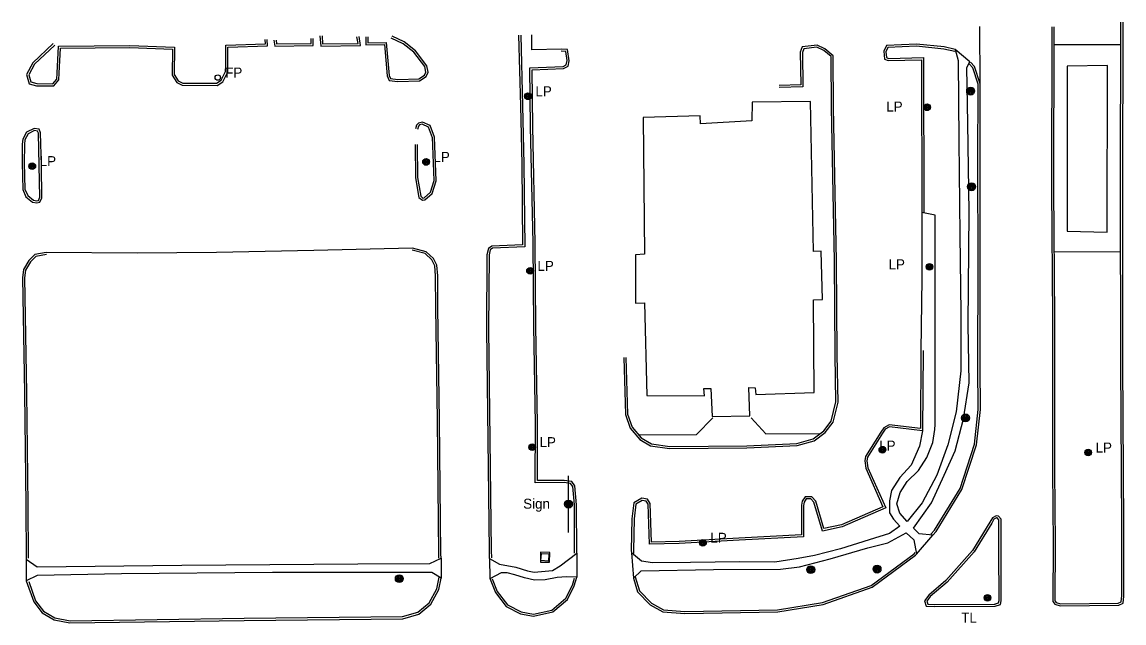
# Model space of a CAD drawing. Extents: x 2402803 to 2427059, y 6985292 to 6997652.
# Drawn here: x 2426011 to 2426540, y 6991861 to 6992150 of the extents above; entities that cross this region are included whole.
import ezdxf

# ---------------------------------------------------------------- set-up
doc = ezdxf.new("R2010")
doc.units = 0
for name, color, linetype in [('p_dtm sidewalk', 7, 'Continuous'), ('p_road - paved curb', 7, 'Continuous'), ('p_structure building', 7, 'Continuous'), ('p_structure sign', 7, 'Continuous'), ('p_structure slab', 7, 'Continuous'), ('p_utility manhole', 7, 'Continuous')]:
    doc.layers.add(name, color=color, linetype=linetype)

msp = doc.modelspace()

# ---------------------------------------------------------------- linework, layer by layer
at = {"layer": 'p_dtm sidewalk'}
for points in [[(2426459.22, 6992136.41), (2426460.71, 6992131.13), (2426460.99, 6992092.47), (2426461.43, 6992047.42), (2426461.91, 6992009.72), (2426461.94, 6991982.12), (2426459.66, 6991962.39), (2426455.7, 6991946.52), (2426450.35, 6991931.95), (2426443.39, 6991918.73), (2426436.15, 6991909.65), (2426432.62, 6991913.74), (2426431.24, 6991918.14), (2426432.82, 6991923.65), (2426436.19, 6991928.88), (2426441.67, 6991934.13), (2426445.61, 6991940.46), (2426448.53, 6991947.67), (2426449.48, 6991953.85), (2426449.52, 6991956.3), (2426449.55, 6992007.91), (2426449.57, 6992056.91), (2426443.22, 6992058.07)], [(2426506.6, 6992138.78), (2426538.78, 6992138.81)], [(2426448.47, 6991903.09), (2426441.96, 6991903.76), (2426439.2, 6991906.55), (2426447.89, 6991918.6), (2426453.91, 6991931.96), (2426459.18, 6991943.66), (2426463.27, 6991959.09), (2426465.9, 6991976.28), (2426465.43, 6992004.32), (2426465.9, 6992058.2), (2426465.26, 6992100.98), (2426464.83, 6992127.74), (2426466.25, 6992130.47)], [(2426532.13, 6992048.71), (2426532.4, 6992128.7), (2426513, 6992128.41), (2426512.91, 6992049.12)], [(2426512.91, 6992049.12), (2426532.13, 6992048.71)], [(2426538.69, 6992039.28), (2426506.68, 6992039.07)], [(2426307.27, 6991951.33), (2426335.04, 6991951.54), (2426342.78, 6991959.57)], [(2426361.27, 6991959.52), (2426368.27, 6991951.86), (2426394.39, 6991951.91)], [(2426443.47, 6991953.29), (2426442.04, 6991945.86), (2426438.07, 6991936.74), (2426432.57, 6991930.84), (2426428.58, 6991924.6), (2426427.61, 6991919.56), (2426427.61, 6991913.8), (2426429.55, 6991910.76), (2426432.7, 6991907.39), (2426427.67, 6991903.89), (2426417.9, 6991900.95), (2426404.18, 6991896.5), (2426391.73, 6991893.36), (2426383.77, 6991891.91), (2426372.58, 6991890.24), (2426355.78, 6991890.29), (2426332.15, 6991889.98), (2426313.8, 6991889.82), (2426308.55, 6991890.6), (2426303.73, 6991894.64)], [(2426304.69, 6991882.55), (2426308.37, 6991886.02), (2426343.16, 6991886.61), (2426375.28, 6991886.88), (2426384.45, 6991887.87), (2426399.2, 6991891.75), (2426417.21, 6991897.01), (2426426.82, 6991899.38), (2426435.65, 6991904.2), (2426439.35, 6991900.9), (2426440.69, 6991894.08)], [(2426235.62, 6991891.88), (2426240.42, 6991889.16), (2426248.28, 6991887.78), (2426253.84, 6991885.96), (2426257.07, 6991885.3), (2426265.81, 6991886.21), (2426269.47, 6991888.34), (2426277.49, 6991894.45)], [(2426013.15, 6991891.54), (2426018.37, 6991887.99), (2426087.86, 6991888.69), (2426172.4, 6991889.3), (2426206.95, 6991889.55), (2426212.33, 6991892.06)], [(2426212.41, 6991882.54), (2426207.9, 6991885.17), (2426131.37, 6991885.16), (2426058.9, 6991884.49), (2426018.45, 6991883.75), (2426013.21, 6991881.23)], [(2426277.61, 6991883.01), (2426272.58, 6991883.16), (2426268.15, 6991882.84), (2426262.28, 6991881.69), (2426257.24, 6991881.49), (2426252.41, 6991882.61), (2426247.84, 6991884.13), (2426244.14, 6991885.09), (2426241.14, 6991885.07), (2426235.84, 6991882.14)]]:
    msp.add_lwpolyline(points, dxfattribs=at)
at = {"layer": 'p_road - paved curb'}
for points in [[(2426471.14, 6992120.29), (2426471.08, 6992147.4)], [(2426505.62, 6992147.3), (2426505.45, 6992069.25), (2426505.92, 6992007.48), (2426505.93, 6991934.22), (2426506.28, 6991899.02), (2426506.12, 6991871.36), (2426507.01, 6991869.94), (2426509.55, 6991869.13), (2426537.76, 6991869.47), (2426539.79, 6991870.54), (2426540.17, 6991873.89), (2426540.25, 6991907.89), (2426539.75, 6991985.55), (2426539.65, 6992070.91), (2426539.8, 6992149.6)], [(2426506.62, 6992147.3), (2426506.45, 6992069.25), (2426506.92, 6992007.48), (2426506.93, 6991934.23), (2426507.28, 6991899.02), (2426507.12, 6991871.64), (2426507.66, 6991870.78), (2426509.7, 6991870.13), (2426537.51, 6991870.47), (2426538.86, 6991871.18), (2426539.17, 6991873.95), (2426539.25, 6991907.89), (2426538.75, 6991985.55), (2426538.65, 6992070.91), (2426538.8, 6992149.6)], [(2426109.03, 6992128.59), (2426109, 6992138.53), (2426128, 6992139.12), (2426127.92, 6992141.24)], [(2426110.03, 6992128.59), (2426110, 6992137.56), (2426129.03, 6992138.15), (2426128.92, 6992141.28)], [(2426132.12, 6992140.84), (2426132.47, 6992138.05), (2426150.88, 6992138.34), (2426150.95, 6992141.64)], [(2426133.11, 6992140.96), (2426133.35, 6992139.06), (2426149.9, 6992139.32), (2426149.95, 6992141.66)], [(2426154.18, 6992142.97), (2426154.55, 6992138.04), (2426173.65, 6992138.31), (2426172.97, 6992142.62)], [(2426155.18, 6992143.04), (2426155.48, 6992139.05), (2426172.48, 6992139.29), (2426171.98, 6992142.46)], [(2426176.15, 6992142.45), (2426176.16, 6992138.64), (2426185.15, 6992138.77), (2426186.41, 6992123.68), (2426187.39, 6992121.47), (2426191.55, 6992120.98), (2426201.92, 6992121.3), (2426205.25, 6992123.37), (2426206.11, 6992125.51), (2426205.46, 6992128.6), (2426200.06, 6992135.78), (2426194.66, 6992140.01), (2426188.88, 6992142.79)], [(2426177.15, 6992142.45), (2426177.16, 6992139.65), (2426186.07, 6992139.78), (2426187.39, 6992123.93), (2426188.07, 6992122.4), (2426191.59, 6992121.98), (2426201.62, 6992122.29), (2426204.44, 6992124.05), (2426205.07, 6992125.6), (2426204.53, 6992128.18), (2426199.34, 6992135.07), (2426194.13, 6992139.16), (2426188.45, 6992141.89)], [(2426249.59, 6992143.32), (2426250.43, 6992109.41), (2426251.13, 6992081.33), (2426251.52, 6992042.63), (2426236.68, 6992041.97), (2426235.08, 6992040.77), (2426234.37, 6992037.83), (2426234.1, 6992002.02), (2426234.73, 6991948.96), (2426235.39, 6991895.68), (2426235.52, 6991891.86)], [(2426250.59, 6992143.34), (2426251.43, 6992109.43), (2426252.13, 6992081.35), (2426252.53, 6992041.67), (2426237.03, 6992040.98), (2426235.97, 6992040.19), (2426235.37, 6992037.71), (2426235.1, 6992002.02), (2426235.73, 6991948.97), (2426236.39, 6991895.7), (2426236.51, 6991892.18)], [(2426270.11, 6992136.61), (2426255.98, 6992136.24), (2426255.93, 6992143.39)], [(2426026.15, 6992139.21), (2426016.35, 6992129.96), (2426013.37, 6992124.44), (2426014.53, 6992119.99), (2426018.11, 6992119.01), (2426026.44, 6992118.94), (2426028.75, 6992121.78), (2426029.01, 6992125.04), (2426029.67, 6992136.97), (2426062.88, 6992137.29), (2426083.35, 6992136.56), (2426083.27, 6992124.1), (2426085.42, 6992120.54), (2426088.11, 6992119.21), (2426104.78, 6992119.18), (2426107.5, 6992120.9), (2426109.89, 6992125.64), (2426110.03, 6992128.59)], [(2426026.84, 6992138.48), (2426017.15, 6992129.34), (2426014.44, 6992124.31), (2426015.35, 6992120.8), (2426018.25, 6992120.01), (2426025.97, 6992119.94), (2426027.78, 6992122.17), (2426028.01, 6992125.11), (2426028.72, 6992137.96), (2426062.89, 6992138.29), (2426084.36, 6992137.52), (2426084.27, 6992124.38), (2426086.13, 6992121.31), (2426088.34, 6992120.21), (2426104.49, 6992120.18), (2426106.73, 6992121.6), (2426108.9, 6992125.9), (2426109.03, 6992128.64)], [(2426277.49, 6991894.45), (2426277.48, 6991895.29), (2426277.42, 6991917.69), (2426276.52, 6991926.79), (2426275.12, 6991928.85), (2426271.53, 6991929.44), (2426258.58, 6991929.35), (2426258.71, 6991956.69), (2426257.82, 6992003.58), (2426257.58, 6992043.53), (2426256.37, 6992099.31), (2426256.05, 6992126.66), (2426271.18, 6992127.33), (2426273.34, 6992128.41), (2426273.93, 6992131.01), (2426273.09, 6992136.47), (2426270.11, 6992136.61)], [(2426300.06, 6991988.5), (2426300.89, 6991961.02), (2426303.18, 6991954.53), (2426307.83, 6991949.16), (2426312.98, 6991946.02), (2426322.1, 6991944.79), (2426359.16, 6991945.12), (2426383.4, 6991946.18), (2426391.43, 6991948.43), (2426396.81, 6991952.48), (2426400.63, 6991957.49), (2426402.98, 6991967.07), (2426402.53, 6991989.82), (2426402.53, 6991989.91), (2426402.26, 6992034.84), (2426401.66, 6992067.4), (2426400.86, 6992108.51), (2426400.61, 6992133.44), (2426396.67, 6992136.74), (2426392.9, 6992138.56), (2426385.79, 6992137.68), (2426384.84, 6992135.09), (2426385.04, 6992119.49), (2426374.65, 6992119.14)], [(2426301.06, 6991988.53), (2426301.88, 6991961.21), (2426304.06, 6991955.04), (2426308.48, 6991949.93), (2426313.32, 6991946.98), (2426322.16, 6991945.79), (2426359.13, 6991946.12), (2426383.24, 6991947.17), (2426390.98, 6991949.34), (2426396.1, 6991953.2), (2426399.71, 6991957.93), (2426401.98, 6991967.18), (2426401.53, 6991989.81), (2426401.53, 6991989.91), (2426401.26, 6992034.83), (2426400.66, 6992067.38), (2426399.86, 6992108.5), (2426399.61, 6992132.97), (2426396.12, 6992135.89), (2426392.73, 6992137.53), (2426386.52, 6992136.76), (2426385.84, 6992134.92), (2426386.05, 6992118.52), (2426374.68, 6992118.14)], [(2426459.22, 6992136.41), (2426453.85, 6992137.62), (2426440.63, 6992139.03), (2426426.19, 6992138.28), (2426424.91, 6992135.53), (2426425.34, 6992131.79), (2426427.06, 6992131.08), (2426443, 6992131.51), (2426443.22, 6992058.07)], [(2426459.1, 6992135.41), (2426453.69, 6992136.63), (2426440.6, 6992138.03), (2426426.84, 6992137.31), (2426425.94, 6992135.36), (2426426.27, 6992132.49), (2426427.25, 6992132.09), (2426444, 6992132.54), (2426444.22, 6992058.07)], [(2426466.25, 6992130.47), (2426459.22, 6992136.41)], [(2426276.49, 6991894.43), (2426276.48, 6991895.28), (2426276.42, 6991917.64), (2426275.55, 6991926.44), (2426274.53, 6991927.93), (2426271.45, 6991928.44), (2426257.58, 6991928.34), (2426257.71, 6991956.68), (2426256.82, 6992003.57), (2426256.58, 6992043.52), (2426255.37, 6992099.29), (2426255.04, 6992127.62), (2426270.92, 6992128.32), (2426272.47, 6992129.09), (2426272.91, 6992131.05), (2426272.23, 6992135.51), (2426270.06, 6992135.61)], [(2426447.59, 6991903.61), (2426449.2, 6991905.47), (2426461.57, 6991925.55), (2426468.44, 6991946.81), (2426470.3, 6991963.5), (2426470.13, 6991984.11), (2426470.25, 6992033.61), (2426470.16, 6992081.62), (2426470.24, 6992119.81), (2426467.66, 6992127.68), (2426465.97, 6992129.45)], [(2426448.47, 6991903.09), (2426450.01, 6991904.88), (2426462.48, 6991925.13), (2426469.42, 6991946.6), (2426471.3, 6991963.45), (2426471.13, 6991984.11), (2426471.25, 6992033.61), (2426471.16, 6992081.62), (2426471.24, 6992119.97), (2426468.54, 6992128.21), (2426466.56, 6992130.29)], [(2426209.17, 6992094.35), (2426207.11, 6992099.9), (2426203.4, 6992101.52), (2426201.51, 6992101.06), (2426200.54, 6992100.09), (2426200.06, 6992098.25)], [(2426208.23, 6992094), (2426206.32, 6992099.15), (2426203.31, 6992100.47), (2426202.02, 6992100.15), (2426201.44, 6992099.57), (2426201.03, 6992098)], [(2426020.45, 6992080.72), (2426020.05, 6992096.41), (2426019.3, 6992098.14), (2426017.01, 6992098.52), (2426013.34, 6992096.63), (2426011.57, 6992093.39), (2426011.27, 6992090.89), (2426011.15, 6992081.9)], [(2426019.45, 6992080.69), (2426019.06, 6992096.19), (2426018.6, 6992097.24), (2426017.17, 6992097.48), (2426014.07, 6992095.88), (2426012.54, 6992093.08), (2426012.27, 6992090.82), (2426012.15, 6992081.89)], [(2426200.01, 6992074.76), (2426201.64, 6992065.35), (2426203.37, 6992064), (2426204.62, 6992064.22), (2426208.07, 6992067.25), (2426210.04, 6992073.37), (2426209.17, 6992094.35)], [(2426201, 6992074.93), (2426202.56, 6992065.9), (2426203.63, 6992065.06), (2426204.17, 6992065.16), (2426207.2, 6992067.82), (2426209.03, 6992073.51), (2426208.17, 6992094.31)], [(2426199.93, 6992090.78), (2426200.01, 6992074.76)], [(2426200.93, 6992090.78), (2426201.01, 6992074.76)], [(2426011.15, 6992081.9), (2426011.58, 6992069.09), (2426013.04, 6992065.66), (2426016.19, 6992063.09), (2426018.21, 6992062.7), (2426019.7, 6992063.05), (2426020.73, 6992065.24), (2426020.45, 6992080.72)], [(2426012.15, 6992081.93), (2426012.57, 6992069.31), (2426013.86, 6992066.28), (2426016.63, 6992064.02), (2426018.19, 6992063.72), (2426019, 6992063.91), (2426019.73, 6992065.45), (2426019.45, 6992080.7)], [(2426443.22, 6992058.07), (2426443.21, 6992026.26), (2426442.76, 6991991.79)], [(2426198.69, 6992040.96), (2426151.29, 6992039.83), (2426104.54, 6992038.87), (2426066.49, 6992038.66), (2426022.71, 6992038.96)], [(2426212.33, 6991892.06), (2426212.3, 6991894.13), (2426211.67, 6991958.31), (2426210.87, 6992012.36), (2426210.74, 6992027.76), (2426210.35, 6992032.75), (2426208.76, 6992035.95), (2426205.22, 6992039.27), (2426198.69, 6992040.96)], [(2426022.71, 6992038.96), (2426017.25, 6992037.89), (2426014.35, 6992035.04), (2426011.86, 6992030.7), (2426011.38, 6992026.79), (2426012.35, 6991971.45), (2426013.01, 6991917.63), (2426013.15, 6991891.54)], [(2426022.9, 6992037.98), (2426017.74, 6992036.97), (2426015.15, 6992034.42), (2426012.83, 6992030.38), (2426012.38, 6992026.74), (2426013.35, 6991971.46), (2426014.01, 6991917.64), (2426014.15, 6991892.05)], [(2426211.33, 6991892.03), (2426211.3, 6991894.12), (2426210.67, 6991958.3), (2426209.87, 6992012.35), (2426209.74, 6992027.72), (2426209.37, 6992032.48), (2426207.94, 6992035.34), (2426204.72, 6992038.37), (2426198.44, 6992039.99)], [(2426442.76, 6991991.79), (2426442.48, 6991954.41), (2426427.45, 6991956.15), (2426424.93, 6991954.77), (2426423.45, 6991952.68), (2426416.11, 6991940.97), (2426415.82, 6991938.79), (2426416.29, 6991935.28), (2426424.52, 6991916.74), (2426404.58, 6991908.1), (2426396.22, 6991906.29), (2426392.3, 6991919.49), (2426390.37, 6991921.51), (2426387.22, 6991921.63), (2426385.67, 6991919.43), (2426385.36, 6991917.53), (2426385.44, 6991903.33), (2426355.37, 6991901.7), (2426326.7, 6991900.13), (2426313.44, 6991899.8), (2426312.78, 6991918.37), (2426311.53, 6991920.37), (2426308.72, 6991920.91), (2426304.88, 6991918.69), (2426304, 6991911.06), (2426303.67, 6991895.7), (2426303.73, 6991894.64)], [(2426443.76, 6991991.78), (2426443.47, 6991953.29), (2426427.65, 6991955.12), (2426425.61, 6991954), (2426424.28, 6991952.13), (2426417.07, 6991940.62), (2426416.83, 6991938.79), (2426417.26, 6991935.55), (2426425.84, 6991916.22), (2426404.89, 6991907.14), (2426395.53, 6991905.12), (2426391.41, 6991918.97), (2426389.93, 6991920.53), (2426387.72, 6991920.61), (2426386.62, 6991919.04), (2426386.36, 6991917.45), (2426386.45, 6991902.38), (2426355.42, 6991900.7), (2426326.74, 6991899.13), (2426312.48, 6991898.78), (2426311.79, 6991918.07), (2426310.91, 6991919.47), (2426308.9, 6991919.86), (2426305.82, 6991918.08), (2426305, 6991910.99), (2426304.67, 6991895.72), (2426304.74, 6991894.4)], [(2426475.88, 6991909.35), (2426467.56, 6991895.78), (2426454.68, 6991881.3), (2426446.54, 6991874.4), (2426444.47, 6991871.67), (2426445.33, 6991868.97), (2426449.37, 6991868.89), (2426478.37, 6991869.07)], [(2426476.73, 6991908.83), (2426468.37, 6991895.18), (2426455.38, 6991880.58), (2426447.27, 6991873.71), (2426445.58, 6991871.48), (2426446.07, 6991869.96), (2426449.38, 6991869.89), (2426478.36, 6991870.07)], [(2426478.37, 6991869.07), (2426480.91, 6991869.78), (2426481.36, 6991871.57), (2426481.23, 6991895.97), (2426481.22, 6991910.87), (2426479.97, 6991912.32), (2426478.96, 6991912.5), (2426477.12, 6991911.54), (2426475.88, 6991909.35)], [(2426478.1, 6991870.03), (2426480.08, 6991870.59), (2426480.36, 6991871.69), (2426480.23, 6991895.97), (2426480.22, 6991910.5), (2426479.44, 6991911.4), (2426479.12, 6991911.46), (2426477.84, 6991910.79), (2426476.75, 6991908.86)], [(2426440.69, 6991894.08), (2426448.47, 6991903.09)], [(2426277.49, 6991894.45), (2426277.61, 6991883.01)], [(2426303.73, 6991894.64), (2426304.69, 6991882.55)], [(2426304.69, 6991882.55), (2426306.74, 6991875.87), (2426312.82, 6991869.72), (2426318.87, 6991866.24), (2426329.37, 6991865.46), (2426374.01, 6991866.25), (2426395.77, 6991869.83), (2426419.31, 6991878.09), (2426440.18, 6991893.5), (2426440.69, 6991894.08)], [(2426305.56, 6991883.11), (2426307.62, 6991876.4), (2426313.44, 6991870.52), (2426319.17, 6991867.22), (2426329.4, 6991866.46), (2426373.92, 6991867.25), (2426395.52, 6991870.8), (2426418.84, 6991878.98), (2426439.5, 6991894.24), (2426439.94, 6991894.75)], [(2426013.15, 6991891.54), (2426013.21, 6991881.23)], [(2426212.33, 6991892.06), (2426212.41, 6991882.54)], [(2426235.62, 6991891.88), (2426235.84, 6991882.14)], [(2426013.21, 6991881.43), (2426013.21, 6991881.23), (2426016.79, 6991871.12), (2426020.74, 6991865.82), (2426026.59, 6991862.47), (2426034.14, 6991860.97), (2426117.8, 6991862.23), (2426193.93, 6991863.02), (2426201.7, 6991865.24), (2426207.48, 6991870.03), (2426211.32, 6991877.06), (2426212.41, 6991882.54)], [(2426014.39, 6991880.89), (2426017.68, 6991871.6), (2426021.42, 6991866.58), (2426026.95, 6991863.42), (2426034.23, 6991861.97), (2426117.79, 6991863.23), (2426193.78, 6991864.02), (2426201.22, 6991866.14), (2426206.69, 6991870.68), (2426210.37, 6991877.41), (2426211.48, 6991882.97), (2426211.48, 6991883.04)], [(2426235.84, 6991882.3), (2426235.85, 6991881.98), (2426238.42, 6991875.54), (2426243.6, 6991868.84), (2426250.48, 6991865.4), (2426256.73, 6991864.25), (2426266.03, 6991866.26), (2426272.98, 6991872.26), (2426276.33, 6991878.77), (2426277.61, 6991883.01)], [(2426236.86, 6991882.15), (2426239.3, 6991876.04), (2426244.25, 6991869.63), (2426250.8, 6991866.36), (2426256.71, 6991865.27), (2426265.57, 6991867.18), (2426272.18, 6991872.89), (2426275.4, 6991879.15), (2426276.4, 6991882.47)]]:
    msp.add_lwpolyline(points, dxfattribs=at)
at = {"layer": 'p_structure building'}
msp.add_lwpolyline([(2426336.71, 6992104.6), (2426309.4, 6992103.82), (2426310.01, 6992038.17), (2426305.74, 6992037.86), (2426305.64, 6992014.59), (2426310.05, 6992014.72), (2426311.1, 6991970.19), (2426338.92, 6991970.1), (2426338.54, 6991973.52), (2426341.81, 6991973.54), (2426342.48, 6991960.21), (2426360.55, 6991960.48), (2426360.15, 6991974.01), (2426363.21, 6991973.84), (2426363.47, 6991970.73), (2426391.55, 6991971.63), (2426391.21, 6992016.13), (2426395.51, 6992016.32), (2426394.87, 6992039.53), (2426391.25, 6992039.35), (2426389.66, 6992111.49), (2426361.68, 6992111.13), (2426361.54, 6992102.15), (2426336.94, 6992100.72)], close=True, dxfattribs=at)
at = {"layer": 'p_structure sign'}
msp.add_line((2426273.57, 6991904.5), (2426273.49, 6991931.68), dxfattribs=at)
for radius in [1.9, 1.44, 0.973, 0.539, 0.192]:
    msp.add_circle((2426273.53, 6991918.09), radius, dxfattribs=at)
at = {"layer": 'p_structure slab'}
msp.add_lwpolyline([(2426260.12, 6991894.92), (2426260.07, 6991890.21), (2426264.45, 6991890.16), (2426264.5, 6991894.87)], close=True, dxfattribs=at)
at = {"layer": 'p_utility manhole'}
msp.add_lwpolyline([(2426263.86, 6991890.66), (2426260.28, 6991890.92), (2426260.53, 6991894.37), (2426264.11, 6991894.11)], close=True, dxfattribs=at)
for centre, radius in [((2426105.16, 6992122.94), 1.3), ((2426254.09, 6992113.94), 1.6), ((2426254.09, 6992113.94), 1.3), ((2426254.09, 6992113.94), 1), ((2426466.63, 6992116.43), 1.9), ((2426466.63, 6992116.43), 1.44), ((2426466.63, 6992116.43), 0.973), ((2426466.63, 6992116.43), 0.539), ((2426466.63, 6992116.43), 0.192), ((2426254.09, 6992113.94), 0.539), ((2426254.09, 6992113.94), 0.192), ((2426445.69, 6992108.66), 1.6), ((2426445.69, 6992108.66), 1.3), ((2426445.69, 6992108.66), 1), ((2426445.69, 6992108.66), 0.539), ((2426445.69, 6992108.66), 0.192), ((2426205.13, 6992082.4), 1.6), ((2426205.13, 6992082.4), 1.3), ((2426205.13, 6992082.4), 1), ((2426016.07, 6992080.4), 1.6), ((2426016.07, 6992080.4), 1.3), ((2426016.07, 6992080.4), 1), ((2426016.07, 6992080.4), 0.539), ((2426016.07, 6992080.4), 0.192), ((2426205.13, 6992082.4), 0.539), ((2426205.13, 6992082.4), 0.192), ((2426467.09, 6992070.5), 1.9), ((2426467.09, 6992070.5), 1.44), ((2426467.09, 6992070.5), 0.973), ((2426467.09, 6992070.5), 0.539), ((2426467.09, 6992070.5), 0.192), ((2426255.08, 6992030.09), 1.6), ((2426255.08, 6992030.09), 1.3), ((2426255.08, 6992030.09), 1), ((2426255.08, 6992030.09), 0.539), ((2426255.08, 6992030.09), 0.192), ((2426446.84, 6992031.99), 1.6), ((2426446.84, 6992031.99), 1.3), ((2426446.84, 6992031.99), 1), ((2426446.84, 6992031.99), 0.539), ((2426446.84, 6992031.99), 0.192), ((2426464.15, 6991959.43), 1.9), ((2426464.15, 6991959.43), 1.44), ((2426464.15, 6991959.43), 0.973), ((2426464.15, 6991959.43), 0.539), ((2426464.15, 6991959.43), 0.192), ((2426256.08, 6991945.42), 1.6), ((2426256.08, 6991945.42), 1.3), ((2426256.08, 6991945.42), 1), ((2426256.08, 6991945.42), 0.539), ((2426256.08, 6991945.42), 0.192), ((2426424.25, 6991944.19), 1.6), ((2426424.25, 6991944.19), 1.3), ((2426424.25, 6991944.19), 1), ((2426424.25, 6991944.19), 0.539), ((2426424.25, 6991944.19), 0.192), ((2426523.08, 6991942.81), 1.6), ((2426523.08, 6991942.81), 1.3), ((2426523.08, 6991942.81), 1), ((2426523.08, 6991942.81), 0.539), ((2426523.08, 6991942.81), 0.192), ((2426338.09, 6991899.47), 1.6), ((2426338.09, 6991899.47), 1.3), ((2426338.09, 6991899.47), 1), ((2426338.09, 6991899.47), 0.539), ((2426338.09, 6991899.47), 0.192), ((2426389.84, 6991886.57), 1.9), ((2426389.84, 6991886.57), 1.44), ((2426389.84, 6991886.57), 0.973), ((2426421.68, 6991886.85), 1.9), ((2426421.68, 6991886.85), 1.44), ((2426421.68, 6991886.85), 0.973), ((2426421.68, 6991886.85), 0.539), ((2426192.3, 6991882.25), 1.9), ((2426192.3, 6991882.25), 1.44), ((2426192.3, 6991882.25), 0.973), ((2426192.3, 6991882.25), 0.539), ((2426192.3, 6991882.25), 0.192), ((2426389.84, 6991886.57), 0.539), ((2426389.84, 6991886.57), 0.192), ((2426421.68, 6991886.85), 0.192), ((2426474.71, 6991873.06), 1.6), ((2426474.71, 6991873.06), 1.3), ((2426474.71, 6991873.06), 1), ((2426474.71, 6991873.06), 0.539), ((2426474.71, 6991873.06), 0.192)]:
    msp.add_circle(centre, radius, dxfattribs=at)

# ---------------------------------------------------------------- texts
at = {"layer": 'p_structure sign'}
msp.add_text('Sign', height=4.8, dxfattribs=at).set_placement((2426251.79, 6991915.85))
at = {"layer": 'p_utility manhole'}
for s, p in [('  FP', (2426105.15, 6992122.93)), ('  LP', (2426254.09, 6992113.94)), ('  LP', (2426422.56, 6992106.6)), ('  LP', (2426016.07, 6992080.4)), ('  LP', (2426205.13, 6992082.4)), ('  LP', (2426423.65, 6992030.83)), ('  LP', (2426255.08, 6992030.09)), ('  LP', (2426256.08, 6991945.42)), ('  LP', (2426419.17, 6991943.76)), ('  LP', (2426523.08, 6991942.81)), ('  LP', (2426338.09, 6991899.47)), ('  TL', (2426458.55, 6991861.12))]:
    msp.add_text(s, height=4.8, dxfattribs=at).set_placement(p)

doc.saveas('drawing.dxf')
